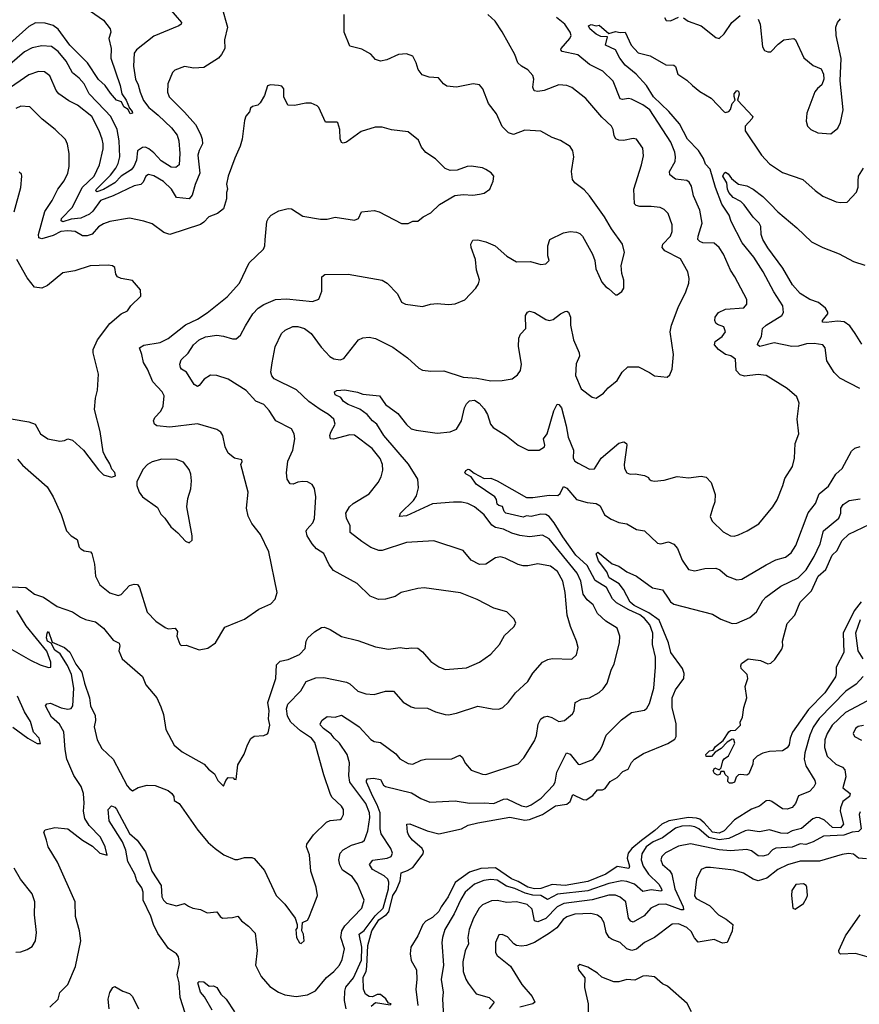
# Model space of a CAD drawing. Extents: x 1246230 to 1426786, y 660032 to 763141.
# Tile 468 of 566: x 1399238 to 1404420, y 698632 to 704712. Entities that reach past the tile are written whole.
import ezdxf

# ---------------------------------------------------------------- set-up
doc = ezdxf.new("R2010")
doc.units = 0

msp = doc.modelspace()

# ---------------------------------------------------------------- linework, layer by layer
at = {"layer": '0CON10XD'}
for points in [[(1400158.6, 704785), (1400235.8, 704695), (1400234, 704685), (1400220, 704675), (1400065, 704610.8), (1399958.6, 704525), (1399945.6, 704505), (1399940.5, 704425), (1399952.3, 704345), (1399970.3, 704310.3), (1399980.9, 704265), (1400002.8, 704212.8), (1400035, 704170), (1400055, 704153.3), (1400093.5, 704123.5), (1400174, 704044), (1400209.1, 703999.1), (1400220, 703965), (1400226.7, 703885), (1400222.5, 703815), (1400201.3, 703798.7), (1400172.2, 703802.2), (1400110.6, 703840.6), (1400065, 703890.9), (1400035, 703914.7), (1400015, 703925.3), (1399995, 703923.3), (1399965, 703901.5), (1399960, 703845), (1399942.4, 703805), (1399925.3, 703784.7), (1399864.4, 703745.6), (1399824.3, 703705), (1399755, 703663), (1399715, 703650), (1399707.7, 703655), (1399711.4, 703665), (1399798.2, 703751.8), (1399831.5, 703795), (1399846.7, 703825), (1399855.7, 703865), (1399851.5, 703965), (1399838.8, 704035), (1399800.5, 704115), (1399764.1, 704154.1), (1399666.7, 704255), (1399635, 704315.4), (1399605, 704350.7), (1399565, 704384.5), (1399525.2, 704455.2), (1399475.2, 704515.2), (1399435, 704547.2), (1399375, 704551.6), (1399315, 704537.5), (1399267.4, 704512.6), (1399085, 704356.6)], [(1400485, 704790), (1400520, 704665), (1400503, 704587), (1400504.3, 704535), (1400483.6, 704496.4), (1400464.5, 704475.5), (1400375, 704417.8), (1400312.2, 704412.2), (1400255, 704422.5), (1400195, 704400.8), (1400181.4, 704385), (1400153.3, 704315), (1400151.1, 704265), (1400160, 704235), (1400255, 704141.8), (1400322.5, 704065), (1400354.6, 704005), (1400364.5, 703975), (1400365.6, 703945), (1400345.4, 703905), (1400338.2, 703875), (1400349, 703765), (1400320.9, 703695), (1400302.3, 703627.7), (1400285, 703606.1), (1400205, 703614.2), (1400174.8, 703664.8), (1400125, 703713.3), (1400065, 703748.9), (1400033.6, 703756.4), (1400017.1, 703745), (1400000.9, 703709.1), (1399985, 703695.4), (1399945, 703686.2), (1399815, 703624.1), (1399737.3, 703595), (1399690.2, 703529.8), (1399668.4, 703511.6), (1399615, 703487.1), (1399555, 703480.8), (1399503.4, 703463.4), (1399495, 703470), (1399496.5, 703485), (1399564.7, 703555), (1399623.1, 703675), (1399696.9, 703745), (1399731.2, 703815), (1399753.1, 703915), (1399753.6, 703945), (1399746.1, 703975), (1399728.9, 704025), (1399683.8, 704115), (1399594.8, 704184.8), (1399541.3, 704211.3), (1399478.9, 704255), (1399463.8, 704275), (1399424.7, 704364.7), (1399390.8, 704390.8), (1399355, 704392.5), (1399295, 704371.5), (1399154.8, 704275.2)], [(1399674.2, 704765), (1399755, 704710), (1399797.1, 704655), (1399801.2, 704635), (1399789.2, 704595), (1399803.1, 704535), (1399801.6, 704475), (1399858.3, 704305), (1399867.5, 704255), (1399895, 704215.6), (1399915.4, 704165.4), (1399932.9, 704145), (1399934, 704135), (1399920.5, 704130.5), (1399907.5, 704157.5), (1399880, 704175), (1399866, 704205), (1399835, 704215.7), (1399797.5, 704257.5), (1399766, 704306), (1399725, 704343.1), (1399655.9, 704445.9), (1399546.6, 704555), (1399475, 704654.6), (1399445, 704676.4), (1399395, 704691.6), (1399335, 704693.2), (1399295, 704670.3), (1399177.3, 704565)], [(1399185, 701209.2), (1399276.3, 701206.3), (1399329.2, 701165), (1399385.8, 701145.8), (1399469.7, 701089.7), (1399565, 701056.2), (1399612.6, 701022.6), (1399645, 701008.6), (1399705, 700994.3), (1399754.3, 700955), (1399815, 700880.6), (1399852.4, 700862.4), (1399856.5, 700846.5), (1399850.6, 700815), (1399871.4, 700765), (1399995, 700656.2), (1400017.5, 700605), (1400084.4, 700524.4), (1400109.5, 700469.5), (1400125, 700422.5), (1400139.8, 700329.8), (1400191.6, 700231.6), (1400240.5, 700190.5), (1400376.2, 700115), (1400402.5, 700085), (1400440.8, 700055), (1400461.9, 700015), (1400495, 699980), (1400510, 700015), (1400525, 700032.5), (1400555, 700030), (1400561.7, 700021.7), (1400575, 700020), (1400585, 700110), (1400624, 700176), (1400644.3, 700235), (1400665, 700273.3), (1400685, 700288.8), (1400745, 700292.5), (1400768.3, 700301.7), (1400771.7, 700308.3), (1400782.5, 700355), (1400774.4, 700394.4), (1400777.6, 700445), (1400769.3, 700495), (1400818.9, 700645), (1400822.2, 700727.8), (1400845, 700750.5), (1400895, 700761.8), (1400965, 700792.2), (1401000.4, 700829.6), (1401005.6, 700874.4), (1401016.2, 700895), (1401056.8, 700933.2), (1401100.9, 700959.1), (1401118.3, 700961.7), (1401155, 700947.1), (1401223.6, 700903.6), (1401325, 700878.6), (1401435, 700840), (1401515, 700826), (1401585.9, 700835.9), (1401625, 700829.2), (1401655, 700834.2), (1401695, 700830.8), (1401725, 700808), (1401775, 700748.6), (1401825, 700715.7), (1401865, 700700.6), (1401995, 700710), (1402075.5, 700744.5), (1402145, 700794), (1402200, 700855), (1402230.9, 700909.1), (1402287, 700963), (1402299.2, 700985), (1402290.3, 701010.3), (1402245.5, 701055.5), (1402165, 701079.2), (1402062.5, 701132.5), (1401957.7, 701172.3), (1401735, 701203.8), (1401695, 701200), (1401592.5, 701175), (1401555, 701150.8), (1401495, 701133.1), (1401451.7, 701131.7), (1401401.9, 701151.9), (1401320.7, 701230.7), (1401175, 701310), (1401148.6, 701345), (1401114.2, 701415), (1401069.2, 701445), (1401042.2, 701475), (1401013.1, 701525), (1401007, 701553), (1401010.8, 701565), (1401048.1, 701605), (1401057.4, 701632.6), (1401066.7, 701765), (1401057.3, 701817.3), (1401042.7, 701842.7), (1401015, 701859.2), (1400985, 701860.6), (1400955, 701856.7), (1400925, 701844.4), (1400906.9, 701846.9), (1400888.9, 701875), (1400885.6, 701915), (1400893.8, 701986.2), (1400922.9, 702055), (1400935.8, 702125), (1400932.5, 702155), (1400915, 702186.2), (1400818, 702235), (1400778, 702298), (1400745.8, 702335), (1400695, 702356.7), (1400635, 702422.5), (1400525, 702491.8), (1400455, 702514.5), (1400415, 702517.5), (1400377.2, 702492.8), (1400346.1, 702453.9), (1400335, 702448.1), (1400315, 702460), (1400268.6, 702535), (1400236, 702555), (1400230, 702565), (1400226.4, 702585), (1400235, 702611.4), (1400276.9, 702653.1), (1400310.9, 702705), (1400345.2, 702734.8), (1400385, 702754.6), (1400455, 702763.2), (1400495, 702758.9), (1400551.3, 702741.3), (1400575, 702741.6), (1400601.2, 702765), (1400632.7, 702822.7), (1400678, 702895), (1400709.7, 702930.3), (1400745, 702952.7), (1400816.5, 702983.5), (1400885, 702989.2), (1401045, 702971.4), (1401083.6, 702986.4), (1401102.9, 703035), (1401102.5, 703125), (1401121.2, 703138.8), (1401265, 703140), (1401475, 703104), (1401506, 703085), (1401569.3, 703019.3), (1401595, 702968.8), (1401620, 702955), (1401725, 702941.2), (1401773.9, 702956.1), (1401815, 702960), (1401885, 702952.5), (1401925, 702957.5), (1401985, 702983.3), (1402053.8, 703055), (1402069.1, 703080.9), (1402075.7, 703105), (1402057.5, 703165), (1402051.4, 703231.4), (1402024.6, 703304.6), (1402023.4, 703326.6), (1402035, 703350), (1402065, 703352.5), (1402115, 703340.8), (1402173.3, 703315), (1402245, 703252), (1402305, 703216.7), (1402389.7, 703219.7), (1402455, 703201.2), (1402485, 703203.8), (1402506.7, 703225), (1402497.5, 703255), (1402497.5, 703315), (1402510, 703355), (1402595, 703396.9), (1402635.6, 703404.4), (1402675, 703400.6), (1402695, 703392.5), (1402712.5, 703375), (1402773.3, 703265), (1402786.9, 703225), (1402794.6, 703174.6), (1402831.2, 703091.2), (1402855, 703062.5), (1402873, 703053), (1402915, 703012.5), (1402925, 703012.5), (1402955, 703033.3), (1402966, 703055), (1402966.4, 703103.6), (1402953.8, 703145), (1402950, 703195), (1402970, 703275), (1402958.8, 703325), (1402891.1, 703421.1), (1402848, 703495), (1402754.2, 703625), (1402721.5, 703661.5), (1402664.2, 703705), (1402650, 703725), (1402642.9, 703775), (1402658.8, 703865), (1402651.7, 703901.7), (1402635, 703930), (1402575, 703966), (1402525, 703984), (1402454.2, 704024.2), (1402355, 704030), (1402285, 704004.2), (1402255, 704014.2), (1402215, 704052), (1402181.2, 704131.2), (1402131.2, 704195), (1402096.2, 704285), (1402075, 704310), (1402037, 704317), (1401935, 704295.8), (1401875, 704302.5), (1401853.8, 704315), (1401823.6, 704353.6), (1401765, 704356.2), (1401722.1, 704372.1), (1401697.5, 704405), (1401685.8, 704445), (1401665, 704487.5), (1401625, 704501.2), (1401575, 704496.7), (1401505, 704464), (1401463.9, 704456.1), (1401435, 704466.2), (1401405, 704498.8), (1401349.1, 704529.1), (1401275, 704548), (1401240, 704635), (1401240.8, 704745)], [(1399424.6, 698615.4), (1399476, 698665), (1399486.7, 698705), (1399534.6, 698755.4), (1399583.3, 698865), (1399616.2, 699025), (1399607.7, 699085), (1399581.5, 699175), (1399580, 699265), (1399470.9, 699510.9), (1399414.2, 699605), (1399403.8, 699645), (1399387.5, 699695), (1399395, 699710), (1399455, 699723.3), (1399535, 699715.8), (1399626.4, 699646.4), (1399688, 699608), (1399733.3, 699565), (1399777.5, 699552.5), (1399766, 699604), (1399736.4, 699665), (1399667.4, 699737.4), (1399640, 699780), (1399631.9, 699825), (1399636.4, 699875), (1399632.5, 699935), (1399616.6, 699976.6), (1399572.9, 700045), (1399529.7, 700145), (1399518.2, 700205), (1399511.5, 700315), (1399482.9, 700362.9), (1399434.8, 700404.8), (1399397.5, 700475), (1399405, 700488), (1399429.2, 700490.8), (1399495, 700464), (1399535, 700455.4), (1399555, 700459.1), (1399566.3, 700475), (1399571.7, 700585), (1399558.6, 700668.6), (1399534, 700724), (1399486.9, 700796.9), (1399455, 700818.1), (1399431.7, 700861.7), (1399410.2, 700875), (1399404, 700895), (1399406.7, 700923.3), (1399415, 700934.4), (1399438.9, 700868.9), (1399515, 700835.8), (1399547.7, 700807.7), (1399585, 700732.2), (1399622.4, 700682.4), (1399637.6, 700615), (1399669.8, 700525), (1399674.8, 700474.8), (1399704.5, 700415), (1399706.5, 700385), (1399698.5, 700345), (1399716.2, 700265), (1399745, 700211.4), (1399815.9, 700145.9), (1399902.3, 699982.3), (1399915, 699964.2), (1399935, 699951.2), (1399968.3, 699971.7), (1400025, 699985.8), (1400075, 699983.8), (1400155, 699952.5), (1400177.1, 699935), (1400189.2, 699915), (1400191.7, 699891.7), (1400221.7, 699871.7), (1400338, 699708), (1400402.1, 699632.1), (1400445.4, 699595.4), (1400498.8, 699555), (1400565, 699527.1), (1400585, 699525.8), (1400625, 699538), (1400671.7, 699538.3), (1400685, 699532), (1400749.2, 699459.2), (1400821.2, 699305), (1400875, 699250), (1400937.5, 699165), (1400950, 699125), (1400950, 699105), (1400942.5, 699095), (1400946.2, 699045), (1400965, 699012.5), (1400975, 699007.5), (1400993.3, 699025), (1400990, 699065), (1400980, 699085), (1400983, 699137), (1401015, 699152.5), (1401023.6, 699166.4), (1401068.6, 699281.4), (1401076, 699305), (1401068.6, 699355), (1401035.6, 699455), (1401026.4, 699555), (1401008.9, 699605), (1401009.3, 699620.7), (1401052.2, 699677.8), (1401132.1, 699757.9), (1401155, 699768), (1401215, 699773.8), (1401225, 699780), (1401236.2, 699805), (1401236, 699835), (1401225, 699855.8), (1401165, 699912), (1401154.3, 699935), (1401115, 700050), (1401059.2, 700249.2), (1401038.9, 700275), (1400971.6, 700321.6), (1400911.8, 700375), (1400891.2, 700411.2), (1400884.2, 700455.8), (1400893.6, 700486.4), (1400972.7, 700567.3), (1401006, 700625), (1401065, 700648.5), (1401115, 700650), (1401255, 700621.4), (1401275, 700610.8), (1401325, 700565.6), (1401375, 700548.9), (1401425, 700545.6), (1401495, 700565.7), (1401545, 700565.8), (1401605, 700498.8), (1401655, 700470), (1401675, 700464), (1401755, 700461.4), (1401805, 700439.2), (1401865, 700422.5), (1401885, 700420), (1401935, 700429.2), (1402065, 700474.3), (1402153.9, 700456.1), (1402195, 700454.4), (1402220, 700465), (1402255, 700498.8), (1402298, 700555), (1402373.7, 700626.3), (1402405, 700676.2), (1402465.5, 700744.5), (1402497.9, 700762.1), (1402525, 700768.6), (1402645, 700764), (1402675, 700790), (1402684, 700835), (1402675.6, 700875), (1402636.7, 700965), (1402616.2, 701036.2), (1402604.5, 701175.5), (1402589.3, 701245), (1402557.5, 701305), (1402515, 701337.9), (1402435, 701351.2), (1402375, 701340), (1402345, 701340.5), (1402315, 701347.8), (1402235, 701387.8), (1402205, 701395.5), (1402175, 701388.5), (1402115, 701351.1), (1402075, 701348.9), (1402025.4, 701375.4), (1401975, 701434.2), (1401795, 701494.3), (1401625, 701484.4), (1401475, 701434.4), (1401455, 701434.4), (1401405, 701452.1), (1401349.6, 701489.6), (1401276.9, 701545), (1401277.4, 701587.4), (1401255.5, 701635), (1401250, 701665), (1401272.9, 701705), (1401295.8, 701725), (1401394, 701785), (1401450, 701855), (1401469.7, 701890.3), (1401479.1, 701930.9), (1401477.8, 701965), (1401462, 702002), (1401413.3, 702065), (1401305, 702146.5), (1401275, 702149.1), (1401175, 702122.5), (1401156.2, 702125), (1401153.1, 702145), (1401158.5, 702165), (1401185.5, 702215), (1401176.4, 702245), (1401144.8, 702274.8), (1401091.8, 702305), (1401023.5, 702355), (1400947.4, 702427.4), (1400809.2, 702495), (1400795, 702512), (1400788.3, 702535), (1400796.1, 702593.9), (1400815, 702691.4), (1400854, 702775), (1400876.7, 702795), (1400923.4, 702816.6), (1400955, 702818.1), (1400995, 702805.6), (1401037.5, 702775), (1401099.2, 702689.2), (1401152, 702632), (1401177.2, 702617.2), (1401215, 702612), (1401239, 702621), (1401328.8, 702735), (1401355, 702748), (1401395, 702752), (1401435, 702742.9), (1401540.5, 702690.5), (1401632, 702625), (1401700.9, 702560.9), (1401725, 702548), (1401775, 702542), (1401855, 702544.2), (1401975, 702505.7), (1402059.4, 702499.4), (1402145, 702482.5), (1402215.6, 702484.4), (1402276.7, 702495), (1402310.9, 702519.1), (1402329.2, 702545), (1402334.4, 702585), (1402316.9, 702695), (1402318.6, 702745), (1402329.7, 702770.3), (1402362, 702805), (1402360, 702885), (1402373, 702907), (1402385, 702912.5), (1402415, 702903.1), (1402485, 702860), (1402505, 702855.5), (1402529.8, 702860.2), (1402575, 702895.7), (1402605, 702910), (1402615, 702912), (1402625.5, 702905.5), (1402637.5, 702875), (1402638.5, 702825), (1402655.3, 702735.3), (1402691.5, 702655), (1402692.2, 702635), (1402673, 702587), (1402668.6, 702515), (1402703.2, 702433.2), (1402770.3, 702380.3), (1402795.8, 702374.2), (1402841.2, 702405), (1402870.3, 702439.7), (1402925, 702484.2), (1402957.1, 702535), (1402992.1, 702567.9), (1403057.6, 702567.6), (1403124.3, 702534.3), (1403155, 702513.8), (1403235, 702503.8), (1403250.7, 702519.3), (1403265.8, 702554.2), (1403274.2, 702645), (1403252.5, 702785), (1403260.8, 702825), (1403301.5, 702935), (1403349.3, 703030.7), (1403367.1, 703085), (1403369.2, 703115), (1403362, 703155), (1403315.6, 703235), (1403220, 703285), (1403203.3, 703305), (1403206.9, 703325), (1403255.5, 703375), (1403264.6, 703405), (1403266, 703446), (1403239.4, 703515), (1403215, 703540), (1403191.7, 703551.7), (1403135, 703559.6), (1403065, 703558.2), (1403043.8, 703563.8), (1403033.3, 703575), (1403029.2, 703665), (1403076.3, 703815), (1403087.9, 703872.1), (1403085, 703918.8), (1403043.9, 703973.9), (1403025, 703978.8), (1402965, 703965.6), (1402935, 703968.1), (1402916.5, 703976.5), (1402906.7, 703995), (1402901.9, 704035), (1402890, 704055), (1402830.9, 704110.9), (1402732.5, 704225), (1402645, 704292.5), (1402615, 704305.6), (1402565, 704309.4), (1402476, 704274), (1402435, 704268.1), (1402412.5, 704272.5), (1402404.5, 704294.5), (1402411.5, 704345), (1402405, 704368), (1402375, 704402.9), (1402334.7, 704424.7), (1402313.3, 704445), (1402295, 704498), (1402215, 704638), (1402172, 704702), (1402127.5, 704745)], [(1401295, 700372.5), (1401333.6, 700345), (1401405, 700267.8), (1401425, 700255.6), (1401465, 700248), (1401558.6, 700178.6), (1401585, 700147.5), (1401635, 700120), (1401665, 700115.5), (1401715, 700140.6), (1401743.3, 700146.7), (1401905, 700147.5), (1401955, 700170), (1401969.1, 700159.1), (1401989.1, 700119.1), (1402025, 700077.5), (1402095, 700052.9), (1402115, 700051.4), (1402315, 700116.2), (1402348.8, 700155), (1402415, 700258.8), (1402427.4, 700292.6), (1402437.3, 700362.7), (1402454.7, 700395.3), (1402475, 700407.5), (1402495, 700410.9), (1402523.1, 700403.1), (1402565, 700379.4), (1402600, 700385), (1402650, 700425), (1402659.4, 700445), (1402666, 700495), (1402706.1, 700516.1), (1402755, 700525.7), (1402815, 700558.6), (1402840.2, 700579.8), (1402863.3, 700615), (1402888.1, 700695), (1402908, 700735), (1402940, 700865), (1402942.5, 700905), (1402925.7, 700955), (1402855, 700998.5), (1402804.5, 701045), (1402778.3, 701098.3), (1402740.3, 701130.3), (1402715.9, 701165), (1402701.3, 701245), (1402678.9, 701295), (1402505, 701506.7), (1402465, 701529.1), (1402385, 701518.2), (1402325, 701526.7), (1402275, 701540.7), (1402225, 701566.2), (1402175, 701577.3), (1402151.9, 701591.9), (1402105.6, 701655), (1402045, 701704.2), (1402003.3, 701725), (1401965, 701733.1), (1401915, 701733.3), (1401785, 701722.7), (1401625, 701648.9), (1401582.5, 701645), (1401588.8, 701665), (1401667.8, 701742.2), (1401687.4, 701772.6), (1401699.1, 701820.9), (1401694.7, 701875), (1401638.4, 701968.4), (1401485, 702145.5), (1401442.2, 702215), (1401415.3, 702235.3), (1401382.2, 702275), (1401337.8, 702307.8), (1401265, 702336.8), (1401237.1, 702355), (1401219.8, 702379.8), (1401184.4, 702395), (1401181.2, 702415), (1401195, 702423.3), (1401245, 702427.5), (1401322.4, 702412.4), (1401355, 702399.6), (1401458.9, 702388.9), (1401496.1, 702335), (1401571.2, 702281.2), (1401625, 702211.5), (1401655, 702186.2), (1401685, 702176.8), (1401815, 702159.6), (1401895, 702166.7), (1401935, 702184.2), (1401965.6, 702235), (1401983.8, 702315), (1401995, 702339.2), (1402015, 702358.5), (1402045, 702363.5), (1402074.4, 702345), (1402105, 702308.6), (1402124.5, 702275), (1402144.6, 702214.6), (1402160.8, 702195), (1402242.7, 702142.7), (1402315, 702084.3), (1402376.4, 702053.6), (1402445, 702053.3), (1402476.7, 702075), (1402480, 702085), (1402471.4, 702125), (1402494.4, 702155), (1402533.7, 702296.3), (1402555, 702337.5), (1402565, 702336.2), (1402581.1, 702315), (1402611.3, 702205), (1402623.3, 702135), (1402656.6, 702055), (1402654.6, 702005), (1402665, 701987.1), (1402685, 701973.1), (1402755, 701937.5), (1402785, 701938), (1402826.5, 702005), (1402935, 702098), (1402966.4, 702106.4), (1402982.5, 702095), (1402986, 702085), (1402967.8, 701965), (1402970.5, 701940.5), (1402985, 701913.3), (1403005, 701906), (1403037, 701907), (1403095, 701896.7), (1403120, 701885), (1403122.5, 701875), (1403135, 701866.7), (1403155, 701862), (1403215, 701868), (1403295, 701890.6), (1403365, 701883.3), (1403445, 701894.2), (1403475, 701887.1), (1403505.7, 701855), (1403530.3, 701780.3), (1403529.4, 701735), (1403515, 701693.3), (1403500.6, 701645), (1403512.9, 701615), (1403579.8, 701549.8), (1403625, 701525.6), (1403647, 701523), (1403675, 701531.4), (1403728.8, 701555), (1403800.5, 701599.5), (1403886, 701705), (1403912.1, 701747.9), (1403948.6, 701835), (1403960.2, 701879.8), (1404007, 701953), (1404021.1, 702005), (1404024.6, 702095.4), (1404047.5, 702155), (1404036.2, 702245), (1404048.8, 702345), (1404034.2, 702384.2), (1403975.5, 702435.5), (1403845, 702515.7), (1403795, 702520.6), (1403711.5, 702511.5), (1403685, 702518.6), (1403660, 702545), (1403656.7, 702615), (1403627.4, 702637.4), (1403595, 702645.6), (1403550.8, 702675), (1403527.1, 702705), (1403530, 702725), (1403574.2, 702755), (1403594.2, 702785), (1403583.8, 702815), (1403545, 702829.2), (1403535, 702838.8), (1403527.5, 702855), (1403530, 702875), (1403550, 702905), (1403593.3, 702925), (1403706.4, 702933.6), (1403725.8, 702955), (1403726.9, 702985), (1403652.2, 703125), (1403624.5, 703165), (1403581.8, 703265), (1403555.3, 703305.3), (1403525, 703331.5), (1403455, 703333.8), (1403435, 703341.5), (1403424, 703354), (1403424.5, 703375), (1403450, 703455), (1403436.2, 703535), (1403397.7, 703625), (1403384, 703684), (1403369.5, 703709.5), (1403355, 703719.1), (1403285, 703727.1), (1403250, 703755), (1403248.9, 703775), (1403282.7, 703837.3), (1403286.5, 703865), (1403282.2, 703895), (1403256.2, 703955), (1403127.4, 704155), (1403085, 704185.9), (1403015, 704220.5), (1402995, 704225.9), (1402958.3, 704218.3), (1402945, 704224.4), (1402901.7, 704331.7), (1402837.5, 704395), (1402755.1, 704435.1), (1402683.8, 704495), (1402585.6, 704515.6), (1402578, 704525), (1402580, 704535), (1402634.4, 704595), (1402642.5, 704615), (1402636.4, 704635), (1402602.7, 704685), (1402550.8, 704725)], [(1403218.6, 704725), (1403227.7, 704707.7), (1403255, 704704.2), (1403305, 704726.7)], [(1403334.1, 704724.1), (1403363.7, 704703.7), (1403443.4, 704673.4), (1403535, 704602.5), (1403555, 704596), (1403585, 704624), (1403633.3, 704695), (1403685, 704737.5)], [(1403795, 704715.8), (1403808.5, 704685), (1403822.5, 704545), (1403835, 704522.5), (1403855, 704513.3), (1403875, 704513.3), (1403919.1, 704560.9), (1403955, 704588), (1404015.8, 704595.8), (1404027, 704587), (1404076.8, 704476.8), (1404135, 704430), (1404185, 704408.8), (1404199.4, 704375), (1404201.9, 704345), (1404189.7, 704310.3), (1404162.2, 704287.8), (1404145, 704266.7), (1404095.8, 704134.2), (1404092, 704085), (1404101.2, 704055), (1404120, 704035), (1404165, 704014.2), (1404245, 704008), (1404286.8, 704043.2), (1404305, 704077.5), (1404320.8, 704155), (1404302, 704335), (1404307.9, 704472.1), (1404277.3, 704615), (1404274.7, 704665.3), (1404284.6, 704695.4), (1404303, 704717)], [(1404422.5, 702435), (1404299.1, 702499.1), (1404263.9, 702533.9), (1404220.5, 702605), (1404208.6, 702685), (1404195, 702704), (1404142.1, 702712.1), (1404095, 702710.9), (1404045, 702696), (1404004.1, 702694.1), (1403895, 702716.2), (1403806.1, 702693.9), (1403792.5, 702705), (1403793.5, 702715), (1403815.4, 702755), (1403822.2, 702805), (1403844.3, 702825), (1403942.5, 702885), (1403952.9, 702905), (1403948.5, 702945), (1403891.5, 703031.5), (1403826.2, 703155), (1403769.1, 703245), (1403696.3, 703335), (1403628.9, 703465), (1403616.4, 703505), (1403572.5, 703572.5), (1403532.2, 703675), (1403498.8, 703788.8), (1403470.8, 703820.8), (1403458.5, 703855), (1403426.7, 703905), (1403360, 703975), (1403309.4, 704069.4), (1403245.2, 704145.2), (1403150.4, 704235), (1403106.4, 704305), (1403042.5, 704375), (1402975, 704430.9), (1402942.3, 704475), (1402916.1, 704526.1), (1402854.3, 704554.3), (1402865.7, 704605.7), (1402825, 704608.1), (1402795, 704621.9), (1402756.6, 704655), (1402749.5, 704675), (1402765, 704682.7), (1402795, 704674.5), (1402815, 704677.5), (1402875, 704626.7), (1402915, 704640), (1402945, 704632), (1402975, 704636), (1403011.8, 704555), (1403055, 704506.5), (1403128.7, 704488.7), (1403225, 704434.3), (1403275, 704430.8), (1403285, 704423.3), (1403300, 704375), (1403355, 704337.9), (1403390.4, 704305), (1403435, 704269.6), (1403505, 704228.5), (1403585, 704142.9), (1403595, 704138.6), (1403615, 704144.3), (1403625, 704157.5), (1403635.9, 704194.1), (1403654.2, 704215), (1403647, 704237), (1403648.7, 704255), (1403665, 704274.5), (1403675, 704271.4), (1403678.1, 704251.9), (1403668.8, 704215), (1403762.3, 704115), (1403758.3, 704101.7), (1403715.5, 704055), (1403714.6, 704025), (1403815.5, 703875), (1403865, 703822.9), (1403945, 703768.9), (1404072, 703725), (1404146.6, 703656.6), (1404195, 703622), (1404277.3, 703587.3), (1404305, 703582.5), (1404345, 703586), (1404403.4, 703646.6), (1404412.4, 703677.6), (1404413.6, 703715), (1404415.5, 703745), (1404445, 703796.2)], [(1399225, 701997.5), (1399255, 701961.2), (1399407.9, 701827.9), (1399445, 701766.7), (1399495, 701657.5), (1399526, 701556), (1399555, 701526), (1399593, 701503), (1399605.6, 701455.6), (1399615, 701444.2), (1399635, 701433.1), (1399675, 701425.6), (1399684.3, 701415), (1399699.4, 701349.4), (1399706.7, 701275), (1399732.6, 701222.6), (1399793.4, 701173.4), (1399845, 701156), (1399865, 701162), (1399915, 701217.5), (1399944.3, 701225.7), (1399965, 701224), (1399976.9, 701205), (1400025, 701054), (1400078, 700998), (1400135, 700958), (1400155, 700950), (1400197.5, 700955), (1400212.5, 700935), (1400207.5, 700905), (1400226.2, 700856.2), (1400235, 700847.5), (1400265, 700850), (1400345, 700820.8), (1400398.7, 700831.3), (1400446.2, 700863.8), (1400505, 700960.8), (1400585, 700993.1), (1400625, 701010.6), (1400715, 701071.9), (1400788.8, 701105), (1400815.8, 701135), (1400827.5, 701175), (1400775, 701426.7), (1400725, 701533.3), (1400671.2, 701601.2), (1400647.3, 701647.3), (1400638.8, 701695), (1400648.8, 701795), (1400603.8, 701965), (1400611.2, 701985), (1400608.8, 701995), (1400564.4, 702004.4), (1400525.4, 702035.4), (1400506.9, 702075), (1400491.2, 702145), (1400480, 702165), (1400455, 702181.2), (1400335, 702216.7), (1400165, 702196.7), (1400084.5, 702204.5), (1400069.2, 702215), (1400064.2, 702235), (1400071.4, 702255), (1400108.6, 702295), (1400124.3, 702325), (1400129.7, 702389.7), (1400117.1, 702415), (1400060.3, 702475), (1400027.1, 702555), (1400001.5, 702595), (1399992.5, 702645), (1399977.5, 702685), (1400005, 702701.9), (1400105, 702718.1), (1400155, 702744.5), (1400262.4, 702827.6), (1400335, 702863.1), (1400395, 702902.2), (1400519.4, 703000.6), (1400594.2, 703085), (1400655, 703210.8), (1400743.3, 703295), (1400751.2, 703315), (1400752.7, 703352.7), (1400762.9, 703465), (1400772.7, 703487.3), (1400790, 703505), (1400838.3, 703531.7), (1400895, 703546), (1400915, 703543.3), (1400985, 703499.2), (1401095, 703480.8), (1401135, 703481.2), (1401185, 703493.3), (1401305, 703474.2), (1401330, 703485), (1401347.5, 703525), (1401425, 703534.3), (1401456.7, 703525), (1401595, 703453.8), (1401635, 703453.8), (1401665, 703468.8), (1401695, 703467.5), (1401727.5, 703495), (1401775, 703520), (1401828.3, 703571.7), (1401924.1, 703625.9), (1401975, 703633.3), (1402035, 703628.8), (1402075, 703633.8), (1402105, 703641.2), (1402140, 703665), (1402161.2, 703715), (1402164, 703745), (1402147.4, 703767.4), (1402115, 703788), (1402095, 703798), (1402025, 703808), (1402000, 703805), (1401938, 703782), (1401895, 703780), (1401865, 703792.5), (1401805, 703852.5), (1401745, 703891.2), (1401718, 703925), (1401698.8, 703968.8), (1401635, 704020), (1401532.6, 704032.6), (1401475, 704047.5), (1401432.3, 704047.7), (1401345, 704022.5), (1401255, 703956), (1401235, 703950), (1401225, 703953.8), (1401215.7, 703975.7), (1401214, 704035), (1401202.5, 704075), (1401195, 704080), (1401125, 704080), (1401085, 704170), (1401075, 704180), (1401036.4, 704196.4), (1401005, 704196), (1400935, 704182), (1400893.9, 704183.9), (1400867.5, 704235), (1400867.5, 704285), (1400855, 704302.5), (1400835, 704306.7), (1400785, 704310), (1400767, 704303), (1400748.8, 704245), (1400722.3, 704197.7), (1400707.5, 704185), (1400673.9, 704176.1), (1400662.5, 704165), (1400657, 704143), (1400633.9, 704116.1), (1400625, 704090), (1400611.2, 703975), (1400599.5, 703930.5), (1400565, 703857.5), (1400525.7, 703745), (1400514.4, 703695.6), (1400520.8, 703665), (1400513.8, 703645), (1400514.2, 703605), (1400496.2, 703545), (1400458.8, 703515), (1400405, 703495.8), (1400375, 703461.2), (1400355, 703448), (1400165, 703386.4), (1400128.3, 703398.3), (1400055, 703451.1), (1400005, 703468.6), (1399915, 703487.1), (1399795, 703465.5), (1399755, 703451.2), (1399725, 703432.7), (1399685, 703388.5), (1399655, 703376.5), (1399625, 703377.5), (1399580, 703405), (1399535, 703409.2), (1399492.9, 703405), (1399445, 703380.5), (1399375, 703358.6), (1399356.2, 703365), (1399354.4, 703385), (1399392.9, 703527.1), (1399439.1, 703595), (1399474.1, 703665.9), (1399513.1, 703716.9), (1399534.4, 703765), (1399544.4, 703805), (1399543.1, 703885), (1399533, 703943), (1399521.7, 703971.7), (1399456.2, 704035), (1399377.5, 704097.5), (1399300, 704175), (1399245, 704177.1), (1399215, 704164.2)], [(1399203.5, 703525), (1399245.9, 703675.9), (1399252, 703745), (1399248.3, 703758.3), (1399235, 703771.2)], [(1404395, 702774.3), (1404362.2, 702822.2), (1404326.7, 702846.7), (1404285, 702851.4), (1404215, 702841.8), (1404193.8, 702845), (1404193.3, 702855), (1404225.5, 702895), (1404226.1, 702906.1), (1404211.2, 702931.2), (1404167.5, 702965), (1404114.3, 702985), (1404055, 703021.8), (1404007.5, 703075), (1403948.6, 703178.6), (1403855, 703304.2), (1403825.6, 703355), (1403814.2, 703385.8), (1403811.8, 703435), (1403802.5, 703455), (1403765, 703493.3), (1403709.8, 703569.8), (1403689.4, 703589.4), (1403641.1, 703615), (1403615.2, 703645), (1403606, 703665), (1403602.2, 703705), (1403577.9, 703745), (1403585, 703764.4), (1403595, 703771.1), (1403611.2, 703761.2), (1403631.4, 703731.4), (1403655, 703710), (1403675, 703696.7), (1403725, 703686.7), (1403765, 703666.2), (1403825, 703621.2), (1403872.6, 703572.6), (1403916.2, 703526.2), (1404035, 703427.7), (1404125, 703340), (1404195, 703304.6), (1404295.3, 703265.3), (1404385, 703218.9), (1404455, 703195.8)], [(1399185, 702246.5), (1399295, 702229.1), (1399334, 702215), (1399366.2, 702155), (1399412.5, 702125), (1399485, 702110), (1399515, 702114), (1399535, 702123.8), (1399565, 702116), (1399631.2, 702055), (1399725, 701932.5), (1399755, 701902.5), (1399805, 701887.5), (1399830, 701895), (1399826.1, 701916.1), (1399806.4, 701936.4), (1399795, 701970), (1399766.1, 702016.1), (1399753.9, 702043.9), (1399735, 702170), (1399700, 702305), (1399706.7, 702375), (1399718.8, 702425), (1399724.3, 702524.3), (1399692.2, 702655), (1399692.2, 702675), (1399718.6, 702735), (1399795, 702836.2), (1399864.2, 702895.8), (1399903.3, 702915), (1399924.1, 702945.9), (1399986.1, 703003.9), (1399983.6, 703043.6), (1399935, 703102.5), (1399865, 703114), (1399842.5, 703125), (1399830.7, 703140.7), (1399825, 703182.5), (1399811.7, 703191.7), (1399785, 703196.7), (1399672, 703192), (1399577.9, 703162.1), (1399505, 703150), (1399409.1, 703070.9), (1399375, 703054.3), (1399330, 703060), (1399285, 703117.5), (1399220.6, 703230.6)], [(1404435, 702709.2), (1404395, 702774.3)], [(1402815.7, 700195), (1402833.7, 700226.3), (1402858.6, 700295), (1402951.5, 700388.5), (1403013.3, 700435), (1403095, 700448.8), (1403109.1, 700460.9), (1403125, 700488.8), (1403152.9, 700585), (1403162.7, 700715), (1403161.8, 700775), (1403144.4, 700854.4), (1403144.7, 700925), (1403126.2, 700975), (1403094.2, 701015), (1403065, 701037.2), (1402997.5, 701067.5), (1402921.5, 701111.5), (1402896, 701136), (1402860.3, 701205), (1402789, 701249), (1402741.3, 701341.3), (1402671.1, 701405), (1402589.7, 701519.7), (1402537.6, 701605), (1402505, 701644.2), (1402485, 701657.7), (1402455, 701659.8), (1402395, 701645.2), (1402365, 701649.1), (1402345, 701640.9), (1402238.4, 701665), (1402228.1, 701675), (1402217.1, 701707.1), (1402195, 701711.9), (1402185, 701721.2), (1402180.2, 701750.2), (1402170.9, 701765), (1402055.8, 701845), (1402025, 701890), (1401992.9, 701905), (1401985.7, 701915), (1401991.2, 701928.8), (1402005, 701937.5), (1402015, 701935.6), (1402042.7, 701912.7), (1402105, 701879.4), (1402145, 701880.8), (1402185, 701864.2), (1402365, 701762.1), (1402405, 701761.1), (1402505, 701776.6), (1402558.8, 701775), (1402574.1, 701785.9), (1402595, 701828.8), (1402615, 701818.8), (1402675, 701748.5), (1402741.2, 701731.2), (1402795.4, 701725.4), (1402820.9, 701710.9), (1402848, 701655), (1402888.7, 701628.7), (1402935, 701608.1), (1402985, 701600), (1403045, 701564.2), (1403095, 701556.2), (1403175, 701478.8), (1403195, 701476), (1403242.3, 701487.7), (1403275, 701474.3), (1403297.8, 701447.8), (1403326.7, 701375), (1403365, 701318), (1403405, 701309.2), (1403467.2, 701322.8), (1403535, 701324.5), (1403560, 701315), (1403605, 701275.6), (1403665, 701252.9), (1403695, 701257.5), (1403845, 701346.9), (1403905, 701376.7), (1403965, 701393.3), (1403999.8, 701420.2), (1404028.8, 701465), (1404103.6, 701666.4), (1404149.4, 701725), (1404172.2, 701785), (1404228.9, 701831.1), (1404275.8, 701905), (1404315, 701941.2), (1404371.5, 702048.5), (1404393.1, 702066.9), (1404425, 702075.8)], [(1400285, 701482.5), (1400301.7, 701498.3), (1400303.3, 701525), (1400270, 701705), (1400275.8, 701755), (1400294.3, 701815), (1400298.1, 701865), (1400294.4, 701905), (1400284.3, 701935), (1400249.3, 701979.3), (1400206.6, 701996.6), (1400115, 701997.5), (1400055, 701982.2), (1400027.5, 701965), (1399998.6, 701935), (1399960.5, 701859.5), (1399962, 701835), (1399975.8, 701795), (1399995, 701766), (1400089.1, 701699.1), (1400109.1, 701659.1), (1400133.8, 701635), (1400170.5, 701580.5), (1400215, 701543.3), (1400262.3, 701492.3), (1400285, 701482.5)], [(1401408.2, 698621.8), (1401435, 698642.5), (1401525, 698630), (1401530, 698635), (1401515, 698640), (1401497, 698667), (1401465, 698693.3), (1401445, 698692.5), (1401415, 698677.5), (1401395, 698680), (1401372, 698695), (1401360.8, 698725), (1401358.9, 698798.9), (1401376, 698834), (1401381.2, 698865), (1401385.8, 698995), (1401411.6, 699085), (1401455, 699153.3), (1401502.7, 699187.3), (1401516, 699204), (1401541.1, 699305), (1401561.9, 699335), (1401587, 699395), (1401593.1, 699445), (1401632.1, 699457.9), (1401663.7, 699476.3), (1401728.6, 699561.4), (1401730, 699575), (1401721.9, 699595), (1401662.7, 699645), (1401639.1, 699675), (1401630.9, 699695), (1401627.5, 699745), (1401645, 699746.7), (1401753.6, 699703.6), (1401825, 699684.5), (1401965, 699715.3), (1402005, 699738.5), (1402065, 699753.5), (1402263, 699787), (1402355, 699769.6), (1402385, 699772.9), (1402465, 699804.4), (1402545, 699858.3), (1402615, 699867.5), (1402634.7, 699885), (1402652.6, 699927.4), (1402715, 699897.5), (1402735, 699894.7), (1402775, 699921.6), (1402805, 699956.8), (1402835, 699957.1), (1402852, 699965), (1402881.8, 700008.2), (1402925, 700033.3), (1402961.1, 700068.9), (1402994.2, 700085), (1403013.8, 700126.2), (1403032, 700145), (1403088.7, 700181.3), (1403237.6, 700242.4), (1403280.5, 700269.5), (1403288.8, 700285), (1403290, 700365), (1403265.3, 700465), (1403264.8, 700525.2), (1403285, 700574.4), (1403337.8, 700645), (1403339.5, 700675), (1403328.4, 700705), (1403256.8, 700805), (1403243.2, 700865), (1403184.7, 701004.7), (1403120.2, 701050.2), (1403030.4, 701095), (1403005.9, 701115), (1402964.5, 701194.5), (1402938.8, 701228.8), (1402876.9, 701265), (1402862.5, 701302.5), (1402809.7, 701369.7), (1402796, 701414), (1402806.2, 701425), (1402895, 701352.5), (1402935, 701338), (1402985, 701302.9), (1403045.4, 701275.4), (1403144.1, 701204.1), (1403205, 701191.8), (1403239.6, 701139.6), (1403255, 701117.3), (1403275, 701102.5), (1403515, 701040.5), (1403565, 701010.5), (1403635, 700984.4), (1403665, 700985.6), (1403745, 701020), (1403785, 701055.7), (1403823.8, 701125), (1403843.8, 701146.2), (1403935, 701213.8), (1404042.5, 701265), (1404093.1, 701315), (1404142.2, 701397.8), (1404178.6, 701475), (1404198.5, 701555), (1404293.8, 701635), (1404306, 701665), (1404306.9, 701695), (1404321.2, 701718.8), (1404357.3, 701742.7), (1404425, 701753.6)], [(1404431.5, 701118.5), (1404387.9, 701062.1), (1404319.8, 700925), (1404323.8, 700805), (1404277.5, 700715), (1404278.2, 700675), (1404272.3, 700655), (1404206.5, 700555), (1404106.9, 700453.1), (1404007.4, 700312.6), (1403992.5, 700275), (1403986.9, 700235), (1403975.7, 700215), (1403945, 700198), (1403865, 700193.3), (1403825, 700182.5), (1403790, 700165), (1403765, 700140), (1403763.3, 700115), (1403737.5, 700055), (1403725, 700047.5), (1403688.3, 700051.7), (1403675, 700050), (1403660, 700035), (1403650, 700005), (1403635, 699997.5), (1403618.3, 699998.3), (1403608.3, 700008.3), (1403610, 700035), (1403591.7, 700051.7), (1403585, 700070), (1403565, 700070), (1403558.3, 700051.7), (1403545, 700047.5), (1403527, 700057), (1403517.5, 700075), (1403528.3, 700091.7), (1403555, 700080), (1403567.5, 700092.5), (1403577.5, 700135), (1403585, 700147.5), (1403613, 700167), (1403652.5, 700245), (1403645, 700266.7), (1403635, 700268.8), (1403605, 700252), (1403567.5, 700212.5), (1403530.3, 700189.7), (1403507.6, 700162.4), (1403475, 700162.9), (1403473.3, 700175), (1403495, 700196.8), (1403517.8, 700202.2), (1403533.3, 700225), (1403579.4, 700260.6), (1403615, 700314.4), (1403625, 700322), (1403655, 700324.3), (1403686.7, 700355), (1403683.8, 700375), (1403698.8, 700405), (1403707.1, 700465), (1403726, 700524), (1403714.7, 700595.3), (1403732.5, 700645), (1403728, 700668), (1403691.2, 700705), (1403688.3, 700721.7), (1403693.9, 700736.1), (1403735, 700765.7), (1403810, 700755), (1403855, 700735.6), (1403875, 700738.1), (1403899.3, 700760.7), (1403942.2, 700825), (1403948.2, 700845), (1403946.2, 700873.8), (1403975, 700984.2), (1404022.5, 701035), (1404055.8, 701115), (1404125, 701185.7), (1404165.2, 701275), (1404212.6, 701317.4), (1404251.6, 701405), (1404283.5, 701435), (1404311.5, 701495), (1404355, 701534.5), (1404485, 701597.7)], [(1399175, 700832), (1399305, 700756.7), (1399365, 700728.9), (1399415, 700711.9), (1399430, 700715), (1399430.5, 700745), (1399405, 700812.7), (1399279, 700969), (1399221.3, 701065)], [(1404425, 701006.5), (1404397.2, 700925), (1404410.3, 700815), (1404441.8, 700765)], [(1404443.6, 700656.4), (1404400.8, 700609.1), (1404337.3, 700565), (1404171.9, 700398.1), (1404136.1, 700343.9), (1404114.8, 700295), (1404083.5, 700185), (1404078.9, 700145), (1404089.2, 700105), (1404145.4, 700015), (1404150.7, 699995), (1404140.4, 699975), (1404113.3, 699946.7), (1404045, 699918.8), (1404027.1, 699872.9), (1404005, 699847.7), (1403975, 699837.8), (1403945, 699838.6), (1403881.2, 699885), (1403865, 699891.4), (1403845, 699888.6), (1403803.5, 699856.5), (1403755, 699837.5), (1403648.9, 699771.1), (1403585, 699703.9), (1403555, 699688.6), (1403515, 699696), (1403463.3, 699753.3), (1403435.1, 699775.1), (1403415, 699781.9), (1403365, 699785.7), (1403245, 699765.6), (1403201.4, 699745), (1403158.4, 699705), (1403075.5, 699644.5), (1403016.6, 699595), (1402992.5, 699565), (1402987.4, 699535), (1403000.7, 699485), (1402998.2, 699471.8), (1402925, 699483.9), (1402856.2, 699435), (1402745, 699389.7), (1402605, 699365.1), (1402525, 699372.5), (1402455, 699347.5), (1402415, 699344.7), (1402375, 699355.8), (1402315, 699391.2), (1402273.9, 699406.1), (1402175, 699475.8), (1402085, 699471.8), (1402015, 699447.6), (1401924.8, 699385.2), (1401882, 699295), (1401839.1, 699235), (1401825, 699204.5), (1401785, 699167.5), (1401745.2, 699144.8), (1401726.6, 699125), (1401694.6, 699055), (1401652.7, 698985), (1401648.8, 698945), (1401653.6, 698903.6), (1401687.1, 698845), (1401689.2, 698785), (1401682.5, 698725), (1401695.7, 698625)], [(1399195, 700344), (1399287.5, 700275), (1399345, 700243.3), (1399367, 700243), (1399358.8, 700275), (1399322.9, 700312.9), (1399305, 700378), (1399268.5, 700438.5), (1399224, 700534)], [(1404465.7, 700504.3), (1404335, 700434.7), (1404253.5, 700355), (1404221.8, 700305), (1404207.8, 700265), (1404205, 700217.5), (1404221.5, 700165), (1404274.2, 700115), (1404316.2, 700096.2), (1404331.1, 700081.1), (1404336.4, 700036.4), (1404318.7, 699968.7), (1404363.1, 699935), (1404359.1, 699915), (1404318.9, 699885), (1404303.5, 699845), (1404301.6, 699825), (1404323.3, 699745), (1404305, 699722.6), (1404254.3, 699724.3), (1404205, 699768.8), (1404175, 699783.9), (1404155, 699786.1), (1404133, 699777), (1404062.7, 699717.3), (1404005, 699703), (1403975, 699688), (1403935, 699688.9), (1403865, 699710), (1403803.1, 699696.9), (1403735, 699708.4), (1403715, 699704.2), (1403613.9, 699656.1), (1403555, 699647.3), (1403492, 699662), (1403430, 699715), (1403405, 699728.3), (1403375, 699734), (1403325, 699732), (1403285, 699719), (1403205, 699659.8), (1403147.2, 699635), (1403105, 699603.8), (1403077.9, 699562.1), (1403073.9, 699525), (1403085.6, 699485), (1403120, 699435), (1403183.1, 699375), (1403198.8, 699345), (1403200.5, 699335), (1403195, 699331.6), (1403135, 699338.3), (1403085, 699328.4), (1403032.7, 699375), (1402985, 699391.3), (1402955, 699393.9), (1402875, 699378), (1402745, 699333.5), (1402557.7, 699312.3), (1402495, 699279.7), (1402455, 699303.8), (1402405, 699306.5), (1402357.9, 699317.9), (1402295, 699347.7), (1402242.5, 699362.5), (1402185, 699398.9), (1402145, 699402), (1402102.7, 699397.3), (1402045, 699374.7), (1401988.4, 699325), (1401960.3, 699280.3), (1401919.7, 699190.3), (1401862.9, 699095), (1401847.3, 699045), (1401843.6, 699015), (1401853.7, 698875), (1401840, 698785), (1401852, 698708), (1401847.8, 698665), (1401855, 698517.5)], [(1400273.3, 698533.3), (1400229.5, 698675), (1400221.3, 698765), (1400209, 698815), (1400225.2, 698884.8), (1400218.3, 698925), (1400205.5, 698945), (1400157, 698977), (1400089.7, 699069.7), (1400062.9, 699125), (1400047.3, 699177.3), (1399999.8, 699275), (1400000.8, 699325), (1399992.2, 699352.2), (1399962, 699395), (1399948.6, 699435), (1399906.1, 699515), (1399893, 699585), (1399872.6, 699635), (1399790.9, 699765), (1399783.3, 699835), (1399805, 699857.5), (1399825, 699850), (1399835, 699837.8), (1399915, 699687.1), (1399962.9, 699645), (1400014, 699574), (1400053.6, 699455), (1400110.7, 699365), (1400114.7, 699295), (1400125, 699274.4), (1400145, 699257.5), (1400205, 699241.2), (1400255, 699253.8), (1400279.2, 699239.2), (1400306.2, 699226.2), (1400355, 699218), (1400395, 699198), (1400455, 699203.8), (1400475, 699173.8), (1400490, 699165), (1400551.7, 699168.3), (1400585, 699176.7), (1400606.8, 699146.8), (1400651.2, 699115), (1400691.1, 699071.1), (1400704.4, 698965), (1400694.3, 698875), (1400727.5, 698805), (1400782.6, 698742.6), (1400835, 698706.7), (1400875, 698691.5), (1400945, 698680), (1401015, 698690.8), (1401064.3, 698715.7), (1401131.2, 698798.8), (1401176.9, 698835), (1401211.9, 698875), (1401228.6, 698908.6), (1401241.8, 698975), (1401219.6, 699045), (1401226, 699085), (1401243.8, 699116.2), (1401349.4, 699225), (1401364.3, 699275), (1401322.2, 699375), (1401290.7, 699420.7), (1401230.1, 699460.1), (1401214, 699494), (1401207.9, 699525), (1401215.3, 699564.7), (1401234.7, 699585.3), (1401285, 699614.7), (1401354.7, 699635.3), (1401366.4, 699645), (1401386.8, 699703.2), (1401398.8, 699785), (1401397.2, 699815), (1401375, 699871.3), (1401276.2, 700005), (1401268.8, 700045), (1401272.9, 700122.9), (1401258.2, 700175), (1401212.4, 700245), (1401178.5, 700275), (1401161, 700301), (1401112.2, 700335), (1401093.8, 700355), (1401092.9, 700365), (1401103.9, 700386.1), (1401135, 700408.6), (1401185, 700405.7), (1401225, 700418.7), (1401295, 700372.5)], [(1404445.5, 700354.5), (1404413.1, 700346.9), (1404395.8, 700335), (1404382.5, 700305), (1404390, 700285), (1404433.4, 700263.4)], [(1401253.2, 698605), (1401243.3, 698655), (1401244.3, 698714.3), (1401251.5, 698738.5), (1401299.3, 698795), (1401346.7, 698905), (1401348.7, 698985), (1401334.2, 699065), (1401365, 699089), (1401432.1, 699177.9), (1401482.3, 699225), (1401514.7, 699344.7), (1401515.8, 699385.8), (1401510.4, 699405), (1401487.5, 699425), (1401415.2, 699465.2), (1401396.8, 699495), (1401418.1, 699521.9), (1401505.7, 699534.3), (1401530, 699545), (1401540, 699565), (1401529.2, 699595), (1401470, 699685), (1401463.2, 699715), (1401462.5, 699815), (1401445.2, 699865), (1401417, 699915), (1401378.9, 700005), (1401377.8, 700015), (1401385, 700024.3), (1401420.9, 700029.1), (1401465, 700020.8), (1401482.7, 699985), (1401495, 699976.4), (1401657.2, 699937.2), (1401713.3, 699903.3), (1401769.5, 699879.5), (1401925, 699888.8), (1402015, 699875.3), (1402105, 699877.4), (1402165, 699871.6), (1402225, 699899.2), (1402245, 699901.5), (1402335, 699858), (1402365, 699852.2), (1402395.6, 699865), (1402457.5, 699905), (1402533.5, 699985), (1402542.7, 700005), (1402553.8, 700065), (1402613.8, 700185), (1402635, 700176.7), (1402685, 700116), (1402695, 700112.5), (1402775.4, 700144.6), (1402815.7, 700195)], [(1404425, 699820), (1404418.5, 699805), (1404431.3, 699715), (1404415, 699698.8), (1404375, 699695.7), (1404325, 699677.2), (1404199.4, 699670.6), (1404134.3, 699635.7), (1404089.9, 699620.1), (1404055, 699622.7), (1404005, 699601.9), (1403905, 699595.9), (1403885, 699585.4), (1403855, 699556.2), (1403825, 699546.1), (1403795, 699549.2), (1403755, 699579.3), (1403725, 699588.7), (1403625, 699580.4), (1403554.7, 699585.2), (1403377.3, 699622.7), (1403305, 699608), (1403223, 699567), (1403201.5, 699545), (1403194.5, 699525), (1403205.6, 699495), (1403247.8, 699457.8), (1403263.3, 699435), (1403282.2, 699345), (1403332.6, 699235), (1403335.4, 699215), (1403321.4, 699215), (1403225, 699250), (1403181.4, 699248.6), (1403133.1, 699226.9), (1403092.2, 699177.8), (1403025, 699140.4), (1403009.4, 699145), (1402995.5, 699165), (1402980, 699265), (1402944.8, 699294.8), (1402915, 699305.7), (1402875, 699306.5), (1402771.6, 699278.4), (1402595.8, 699254.2), (1402555, 699233.3), (1402485, 699162.3), (1402435, 699141.6), (1402415, 699147.5), (1402400, 699220), (1402369.3, 699249.3), (1402305, 699265.3), (1402245, 699260.3), (1402185, 699273.8), (1402149.1, 699270.9), (1402095, 699245.6), (1402074.1, 699225.9), (1402039.3, 699165), (1402012, 699095), (1402004.6, 699045.4), (1402008.2, 699005), (1401987.7, 698962.3), (1401972.1, 698895), (1401975.5, 698835), (1401991.4, 698788.6), (1402005, 698762), (1402055, 698698), (1402135, 698674.2), (1402166.9, 698645), (1402136.2, 698605)], [(1404465, 699530), (1404415.7, 699535.7), (1404385, 699558.6), (1404352.9, 699562.9), (1404315, 699557.5), (1404175, 699516.7), (1404104.1, 699515.9), (1404055, 699515.3), (1403976.6, 699493.4), (1403917.8, 699465), (1403848.3, 699411.7), (1403795, 699395.4), (1403765.8, 699405), (1403705, 699442.1), (1403645, 699460.7), (1403502.6, 699477.4), (1403473.6, 699476.4), (1403445, 699464), (1403414.6, 699405.4), (1403402.6, 699302.6), (1403414, 699285), (1403495, 699241.9), (1403550, 699185), (1403598, 699158), (1403638.6, 699125), (1403635.8, 699084.2), (1403605, 699013.3), (1403575, 699010.8), (1403525, 699031.9), (1403425, 699015.7), (1403402.2, 699042.2), (1403382.6, 699082.6), (1403355.7, 699105.7), (1403305, 699130), (1403265, 699126.5), (1403155.3, 699044.7), (1403095, 699013.8), (1403045, 698973.8), (1403015.5, 698965.5), (1402985.4, 698975.4), (1402944.6, 699014.6), (1402895, 699032.3), (1402875.8, 699045.8), (1402856.9, 699075), (1402844.5, 699135), (1402828.9, 699165), (1402803.6, 699183.6), (1402763.7, 699193.7), (1402665, 699188.1), (1402615, 699172.5), (1402593, 699157), (1402552.5, 699105), (1402508.3, 699071.7), (1402415, 699014.6), (1402365, 698994.6), (1402335, 698990.4), (1402304.6, 698994.6), (1402287.5, 699005), (1402249.7, 699049.7), (1402215, 699062.5), (1402195, 699061.2), (1402174.2, 699015), (1402175, 698952.5), (1402185, 698933.3), (1402268.2, 698868.2), (1402337.5, 698755), (1402401.3, 698681.3), (1402416.9, 698645), (1402405.4, 698634.6), (1402325, 698615.4)], [(1399215, 698953.8), (1399245, 698956.2), (1399285, 698970), (1399315, 698990), (1399335.8, 699024.2), (1399342.5, 699075), (1399329.4, 699185), (1399330.6, 699265), (1399315.5, 699315.5), (1399243.8, 699405), (1399203.6, 699473.6)], [(1404025, 699220), (1404075, 699253.8), (1404095, 699287.5), (1404099.4, 699305), (1404095.8, 699355), (1404092.5, 699365), (1404076.4, 699376.4), (1404028.8, 699371.2), (1404004.4, 699335.6), (1404001.2, 699305), (1404010, 699225), (1404025, 699220)], [(1404497.2, 698917.2), (1404396.7, 698946.7), (1404305, 698942.5), (1404295, 698950), (1404293.1, 698965), (1404335.4, 699054.6), (1404425.6, 699185)], [(1403384, 698585), (1403357.2, 698637.2), (1403235.8, 698745), (1403205, 698759.2), (1403155, 698801.2), (1403105, 698808), (1403085, 698805.8), (1403035, 698780.8), (1402985, 698785.5), (1402935, 698770.8), (1402905, 698771.2), (1402830.3, 698800.3), (1402805, 698823.8), (1402745, 698861.2), (1402695, 698877.5), (1402683, 698867), (1402686.7, 698845), (1402726.7, 698795), (1402723.6, 698736.4), (1402746, 698635), (1402746.7, 698575)], [(1400426.3, 698596.3), (1400379.5, 698679.5), (1400355, 698708), (1400336.7, 698765), (1400345, 698773.3), (1400375, 698770.8), (1400407.5, 698745), (1400435, 698746), (1400455, 698736.2), (1400480, 698695), (1400513.3, 698663.3), (1400564.2, 698585)], [(1399790.8, 698605), (1399784.2, 698664.2), (1399793.8, 698705), (1399813.6, 698736.4), (1399825, 698742.5), (1399873.8, 698713.8), (1399915, 698698.8), (1399935, 698681.2), (1399970.5, 698605)]]:
    msp.add_lwpolyline(points, dxfattribs=at)

doc.saveas('drawing.dxf')
